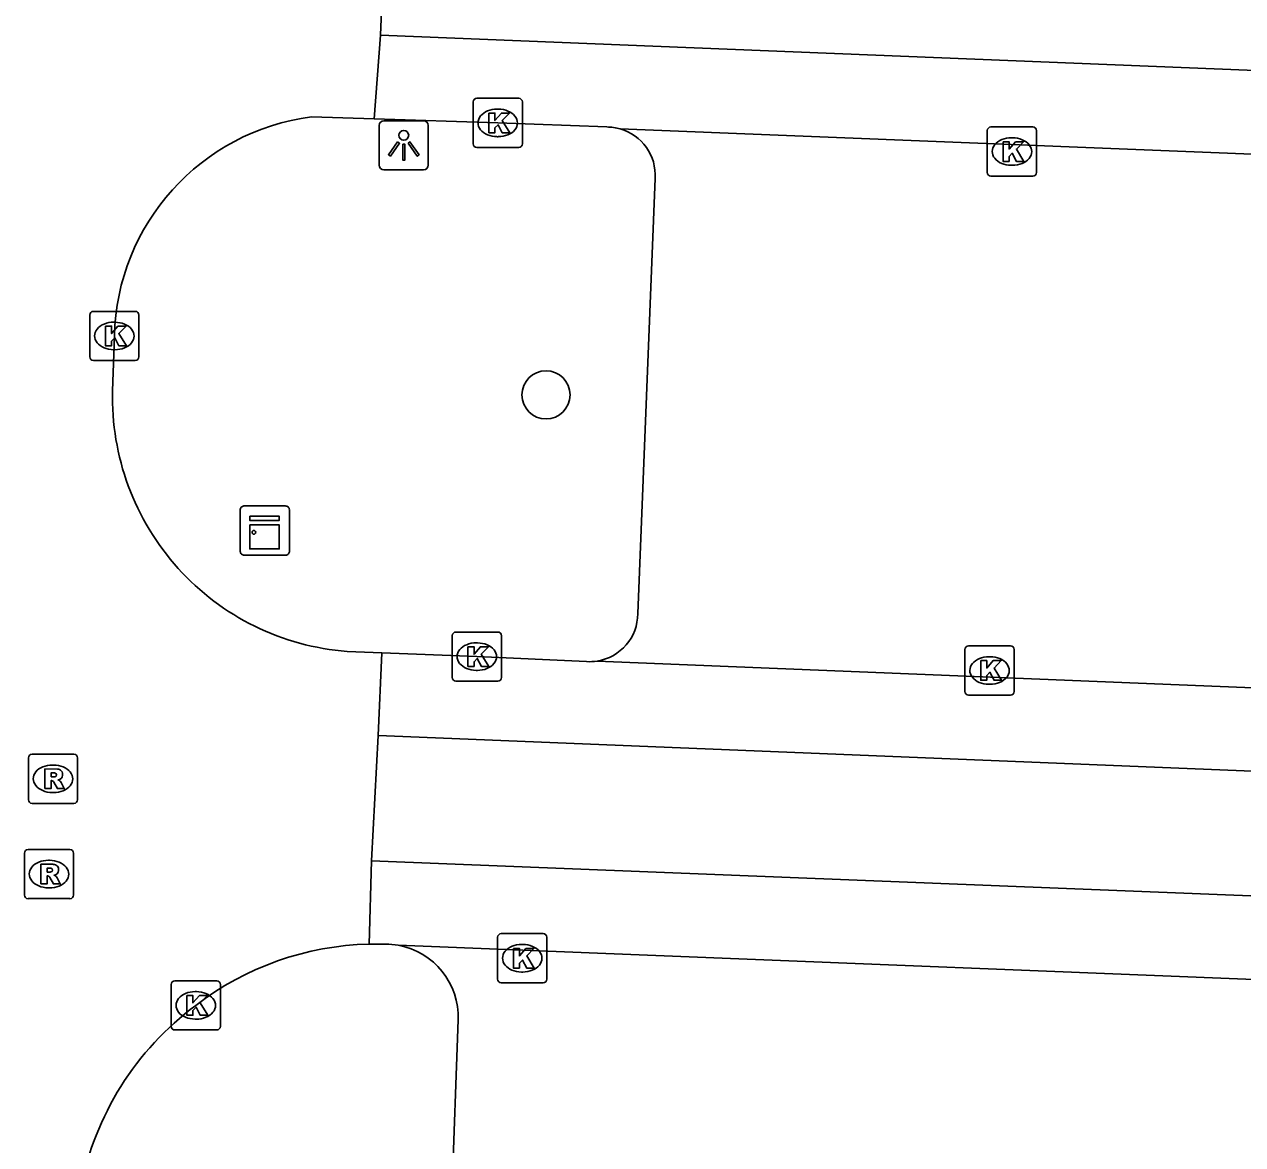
# Model space of a CAD drawing. Extents: x 160732 to 162105, y 387428 to 388479.
# Drawn here: x 161687.61 to 161712.38, y 387658.97 to 387681.75 of the extents above; entities that cross this region are included whole.
import ezdxf

# ---------------------------------------------------------------- set-up
doc = ezdxf.new("R2010")
doc.units = 0
for name, color, linetype in [('IMGEO_Boom', 7, 'Continuous'), ('IMGEO_Kast', 7, 'Continuous'), ('IMGEO_Kolk', 7, 'Continuous'), ('IMGEO_Lichtpunt', 7, 'Continuous'), ('IMGEO_Parkeervlak_open', 7, 'Continuous'), ('IMGEO_Rijbaan_lokaal_gesloten', 7, 'Continuous'), ('IMGEO_Rijbaan_lokaal_open', 7, 'Continuous'), ('IMGEO_Rioolput', 7, 'Continuous'), ('IMGEO_Voetpad_open', 7, 'Continuous')]:
    doc.layers.add(name, color=color, linetype=linetype)

msp = doc.modelspace()

# ---------------------------------------------------------------- linework, layer by layer
at = {"layer": 'IMGEO_Boom'}
msp.add_circle((161698.214, 387674.218), 0.489, dxfattribs=at)
at = {"layer": 'IMGEO_Kast'}
for p, q in [((161691.997, 387671.034), (161691.997, 387671.875)), ((161691.997, 387671.875), (161691.997, 387671.034)), ((161692.072, 387671.959), (161692.913, 387671.959)), ((161692.913, 387671.959), (161692.072, 387671.959)), ((161692.997, 387671.884), (161692.997, 387671.043)), ((161692.997, 387671.043), (161692.997, 387671.884)), ((161692.922, 387670.959), (161692.081, 387670.959)), ((161692.081, 387670.959), (161692.922, 387670.959))]:
    msp.add_line(p, q, dxfattribs=at)
for points in [[(161692.192, 387671.749), (161692.792, 387671.749), (161692.792, 387671.664), (161692.192, 387671.664), (161692.192, 387671.749)], [(161692.192, 387671.574), (161692.792, 387671.574), (161692.792, 387671.085), (161692.192, 387671.085), (161692.192, 387671.574)]]:
    msp.add_lwpolyline(points, dxfattribs=at)
msp.add_circle((161692.276, 387671.423), 0.0377, dxfattribs=at)
for centre, start, end in [((161692.075, 387671.881), 92.4484, 184.2845), ((161692.075, 387671.881), 92.4484, 184.2845), ((161692.919, 387671.881), 2.4484, 94.2845), ((161692.919, 387671.881), 2.4484, 94.2845), ((161692.919, 387671.037), 272.4484, 4.2845), ((161692.919, 387671.037), 272.4484, 4.2845), ((161692.075, 387671.037), 182.4484, 274.2845), ((161692.075, 387671.037), 182.4484, 274.2845)]:
    msp.add_arc(centre, 0.0779, start, end, dxfattribs=at)
at = {"layer": 'IMGEO_Kolk'}
for p, q in [((161696.807, 387680.248), (161697.659, 387680.248)), ((161696.732, 387679.322), (161696.732, 387680.174)), ((161697.22, 387680.028), (161697.245, 387680.028)), ((161697.733, 387680.174), (161697.733, 387679.322)), ((161697.243, 387679.468), (161697.218, 387679.468)), ((161707.186, 387678.74), (161707.186, 387679.592)), ((161707.261, 387679.666), (161708.113, 387679.666)), ((161708.187, 387679.592), (161708.187, 387678.74)), ((161697.659, 387679.248), (161696.807, 387679.248)), ((161707.674, 387679.446), (161707.699, 387679.446)), ((161707.697, 387678.886), (161707.672, 387678.886)), ((161708.113, 387678.666), (161707.261, 387678.666)), ((161688.937, 387674.99), (161688.937, 387675.842)), ((161689.012, 387675.916), (161689.864, 387675.916)), ((161689.938, 387675.842), (161689.938, 387674.99)), ((161689.425, 387675.696), (161689.45, 387675.696)), ((161689.448, 387675.136), (161689.423, 387675.136)), ((161689.864, 387674.916), (161689.012, 387674.916)), ((161696.307, 387668.47), (161696.307, 387669.322)), ((161696.382, 387669.396), (161697.234, 387669.396)), ((161697.308, 387669.322), (161697.308, 387668.47)), ((161696.795, 387669.176), (161696.82, 387669.176)), ((161706.806, 387669.114), (161707.658, 387669.114)), ((161706.731, 387668.188), (161706.731, 387669.04)), ((161707.219, 387668.894), (161707.244, 387668.894)), ((161707.732, 387669.04), (161707.732, 387668.188)), ((161696.818, 387668.616), (161696.793, 387668.616)), ((161697.234, 387668.396), (161696.382, 387668.396)), ((161707.242, 387668.334), (161707.217, 387668.334)), ((161707.658, 387668.114), (161706.806, 387668.114)), ((161697.23, 387662.337), (161697.23, 387663.189)), ((161697.305, 387663.263), (161698.157, 387663.263)), ((161698.231, 387663.189), (161698.231, 387662.337)), ((161697.718, 387663.043), (161697.743, 387663.043)), ((161697.741, 387662.483), (161697.716, 387662.483)), ((161690.593, 387661.379), (161690.593, 387662.231)), ((161690.668, 387662.305), (161691.52, 387662.305)), ((161691.594, 387662.231), (161691.594, 387661.379)), ((161698.157, 387662.263), (161697.305, 387662.263)), ((161691.081, 387662.085), (161691.106, 387662.085)), ((161691.104, 387661.525), (161691.079, 387661.525)), ((161691.52, 387661.305), (161690.668, 387661.305))]:
    msp.add_line(p, q, dxfattribs=at)
for points in [[(161696.807, 387680.248), (161697.659, 387680.248)], [(161696.732, 387679.322), (161696.732, 387680.174)], [(161697.733, 387680.174), (161697.733, 387679.322)], [(161697.053, 387679.948), (161697.176, 387679.948), (161697.176, 387679.797), (161697.306, 387679.948), (161697.47, 387679.948), (161697.324, 387679.797), (161697.477, 387679.548), (161697.325, 387679.548), (161697.24, 387679.712), (161697.176, 387679.645), (161697.176, 387679.548), (161697.053, 387679.548), (161697.053, 387679.948)], [(161707.186, 387678.74), (161707.186, 387679.592)], [(161707.261, 387679.666), (161708.113, 387679.666)], [(161708.187, 387679.592), (161708.187, 387678.74)], [(161697.659, 387679.248), (161696.807, 387679.248)], [(161707.507, 387679.366), (161707.63, 387679.366), (161707.63, 387679.215), (161707.76, 387679.366), (161707.924, 387679.366), (161707.778, 387679.215), (161707.931, 387678.966), (161707.779, 387678.966), (161707.694, 387679.13), (161707.63, 387679.063), (161707.63, 387678.966), (161707.507, 387678.966), (161707.507, 387679.366)], [(161708.113, 387678.666), (161707.261, 387678.666)], [(161688.937, 387674.99), (161688.937, 387675.842)], [(161689.012, 387675.916), (161689.864, 387675.916)], [(161689.938, 387675.842), (161689.938, 387674.99)], [(161689.258, 387675.616), (161689.381, 387675.616), (161689.381, 387675.465), (161689.511, 387675.616), (161689.675, 387675.616), (161689.529, 387675.465), (161689.682, 387675.216), (161689.53, 387675.216), (161689.445, 387675.38), (161689.381, 387675.313), (161689.381, 387675.216), (161689.258, 387675.216), (161689.258, 387675.616)], [(161689.864, 387674.916), (161689.012, 387674.916)], [(161696.307, 387668.47), (161696.307, 387669.322)], [(161696.382, 387669.396), (161697.234, 387669.396)], [(161697.308, 387669.322), (161697.308, 387668.47)], [(161696.628, 387669.096), (161696.751, 387669.096), (161696.751, 387668.945), (161696.881, 387669.096), (161697.045, 387669.096), (161696.899, 387668.945), (161697.052, 387668.696), (161696.9, 387668.696), (161696.815, 387668.86), (161696.751, 387668.793), (161696.751, 387668.696), (161696.628, 387668.696), (161696.628, 387669.096)], [(161706.806, 387669.114), (161707.658, 387669.114)], [(161706.731, 387668.188), (161706.731, 387669.04)], [(161707.052, 387668.814), (161707.175, 387668.814), (161707.175, 387668.663), (161707.305, 387668.814), (161707.469, 387668.814), (161707.323, 387668.663), (161707.476, 387668.414), (161707.324, 387668.414), (161707.239, 387668.578), (161707.175, 387668.511), (161707.175, 387668.414), (161707.052, 387668.414), (161707.052, 387668.814)], [(161707.732, 387669.04), (161707.732, 387668.188)], [(161697.234, 387668.396), (161696.382, 387668.396)], [(161707.658, 387668.114), (161706.806, 387668.114)], [(161697.23, 387662.337), (161697.23, 387663.189)], [(161697.305, 387663.263), (161698.157, 387663.263)], [(161698.231, 387663.189), (161698.231, 387662.337)], [(161697.551, 387662.963), (161697.674, 387662.963), (161697.674, 387662.812), (161697.804, 387662.963), (161697.968, 387662.963), (161697.822, 387662.812), (161697.975, 387662.563), (161697.823, 387662.563), (161697.738, 387662.727), (161697.674, 387662.66), (161697.674, 387662.563), (161697.551, 387662.563), (161697.551, 387662.963)], [(161690.593, 387661.379), (161690.593, 387662.231)], [(161690.668, 387662.305), (161691.52, 387662.305)], [(161691.594, 387662.231), (161691.594, 387661.379)], [(161698.157, 387662.263), (161697.305, 387662.263)], [(161690.914, 387662.005), (161691.037, 387662.005), (161691.037, 387661.854), (161691.167, 387662.005), (161691.331, 387662.005), (161691.185, 387661.854), (161691.338, 387661.605), (161691.186, 387661.605), (161691.101, 387661.769), (161691.037, 387661.702), (161691.037, 387661.605), (161690.914, 387661.605), (161690.914, 387662.005)], [(161691.52, 387661.305), (161690.668, 387661.305)]]:
    msp.add_lwpolyline(points, dxfattribs=at)
for centre, start, end in [((161696.809, 387680.172), 91.552, 178.448), ((161696.809, 387680.172), 91.552, 178.448), ((161697.657, 387680.172), 1.552, 88.448), ((161697.657, 387680.172), 1.552, 88.448), ((161707.263, 387679.59), 91.552, 178.448), ((161707.263, 387679.59), 91.552, 178.448), ((161708.111, 387679.59), 1.552, 88.448), ((161708.111, 387679.59), 1.552, 88.448), ((161696.809, 387679.324), 181.552, 268.448), ((161696.809, 387679.324), 181.552, 268.448), ((161697.657, 387679.324), 271.552, 358.448), ((161697.657, 387679.324), 271.552, 358.448), ((161707.263, 387678.742), 181.552, 268.448), ((161707.263, 387678.742), 181.552, 268.448), ((161708.111, 387678.742), 271.552, 358.448), ((161708.111, 387678.742), 271.552, 358.448), ((161689.014, 387675.84), 91.552, 178.448), ((161689.014, 387675.84), 91.552, 178.448), ((161689.862, 387675.84), 1.552, 88.448), ((161689.862, 387675.84), 1.552, 88.448), ((161689.014, 387674.992), 181.552, 268.448), ((161689.014, 387674.992), 181.552, 268.448), ((161689.862, 387674.992), 271.552, 358.448), ((161689.862, 387674.992), 271.552, 358.448), ((161696.384, 387669.32), 91.552, 178.448), ((161696.384, 387669.32), 91.552, 178.448), ((161697.232, 387669.32), 1.552, 88.448), ((161697.232, 387669.32), 1.552, 88.448), ((161706.808, 387669.038), 91.552, 178.448), ((161706.808, 387669.038), 91.552, 178.448), ((161707.656, 387669.038), 1.552, 88.448), ((161707.656, 387669.038), 1.552, 88.448), ((161696.384, 387668.472), 181.552, 268.448), ((161696.384, 387668.472), 181.552, 268.448), ((161697.232, 387668.472), 271.552, 358.448), ((161697.232, 387668.472), 271.552, 358.448), ((161706.808, 387668.19), 181.552, 268.448), ((161706.808, 387668.19), 181.552, 268.448), ((161707.656, 387668.19), 271.552, 358.448), ((161707.656, 387668.19), 271.552, 358.448), ((161697.307, 387663.187), 91.552, 178.448), ((161697.307, 387663.187), 91.552, 178.448), ((161698.155, 387663.187), 1.552, 88.448), ((161698.155, 387663.187), 1.552, 88.448), ((161690.67, 387662.229), 91.552, 178.448), ((161690.67, 387662.229), 91.552, 178.448), ((161691.518, 387662.229), 1.552, 88.448), ((161691.518, 387662.229), 1.552, 88.448), ((161697.307, 387662.339), 181.552, 268.448), ((161697.307, 387662.339), 181.552, 268.448), ((161698.155, 387662.339), 271.552, 358.448), ((161698.155, 387662.339), 271.552, 358.448), ((161690.67, 387661.381), 181.552, 268.448), ((161690.67, 387661.381), 181.552, 268.448), ((161691.518, 387661.381), 271.552, 358.448), ((161691.518, 387661.381), 271.552, 358.448)]:
    msp.add_arc(centre, 0.0765, start, end, dxfattribs=at)
for centre, major_axis, ratio, start_param, end_param in [((161697.219, 387679.748), (-0.387, 0.002), 0.722429, 4.712389, 7.853982), ((161697.244, 387679.748), (-0.39, 0.002), 0.717154, 1.570796, 4.712389), ((161707.673, 387679.166), (-0.387, 0.002), 0.722429, 4.712389, 7.853982), ((161707.698, 387679.166), (-0.39, 0.002), 0.717154, 1.570796, 4.712389), ((161689.424, 387675.416), (-0.387, 0.002), 0.722429, 4.712389, 7.853982), ((161689.449, 387675.416), (-0.39, 0.002), 0.717154, 1.570796, 4.712389), ((161696.794, 387668.896), (-0.387, 0.002), 0.722429, 4.712389, 7.853982), ((161696.819, 387668.896), (-0.39, 0.002), 0.717154, 1.570796, 4.712389), ((161707.218, 387668.614), (-0.387, 0.002), 0.722429, 4.712389, 7.853982), ((161707.243, 387668.614), (-0.39, 0.002), 0.717154, 1.570796, 4.712389), ((161697.717, 387662.763), (-0.387, 0.002), 0.722429, 4.712389, 7.853982), ((161697.742, 387662.763), (-0.39, 0.002), 0.717154, 1.570796, 4.712389), ((161691.08, 387661.805), (-0.387, 0.002), 0.722429, 4.712389, 7.853982), ((161691.105, 387661.805), (-0.39, 0.002), 0.717154, 1.570796, 4.712389)]:
    msp.add_ellipse(centre, major_axis=major_axis, ratio=ratio, start_param=start_param, end_param=end_param, dxfattribs=at)
at = {"layer": 'IMGEO_Lichtpunt'}
for p, q in [((161695.726, 387679.793), (161694.918, 387679.793)), ((161695.726, 387679.793), (161694.918, 387679.793)), ((161694.824, 387679.698), (161694.824, 387678.891)), ((161694.824, 387679.698), (161694.824, 387678.891)), ((161695.82, 387678.891), (161695.82, 387679.698)), ((161695.82, 387678.891), (161695.82, 387679.698)), ((161694.918, 387678.797), (161695.726, 387678.797)), ((161694.918, 387678.797), (161695.726, 387678.797))]:
    msp.add_line(p, q, dxfattribs=at)
for points in [[(161695.198, 387679.362), (161695.237, 387679.334), (161695.049, 387679.072), (161695.011, 387679.099), (161695.198, 387679.362)], [(161695.3, 387679.314), (161695.347, 387679.314), (161695.347, 387678.992), (161695.3, 387678.992), (161695.3, 387679.314)], [(161695.41, 387679.334), (161695.448, 387679.361), (161695.635, 387679.099), (161695.596, 387679.071), (161695.41, 387679.334)]]:
    msp.add_lwpolyline(points, dxfattribs=at)
msp.add_circle((161695.323, 387679.496), 0.0994, dxfattribs=at)
for centre, start, end in [((161694.918, 387679.698), 90, 180), ((161694.918, 387679.698), 90, 180), ((161695.726, 387679.698), 0, 90), ((161695.726, 387679.698), 0, 90), ((161694.918, 387678.891), 180, 270), ((161694.918, 387678.891), 180, 270), ((161695.726, 387678.891), 270, 0), ((161695.726, 387678.891), 270, 360)]:
    msp.add_arc(centre, 0.0946, start, end, dxfattribs=at)
at = {"layer": 'IMGEO_Parkeervlak_open'}
msp.add_lwpolyline([(161700.08, 387669.77), (161700.433, 387678.619)], dxfattribs=at)
for centre, radius, start, end in [((161699.451, 387678.681), 0.984, 356.4143, 74.1324), ((161699.1, 387669.773), 0.98, 279.1235, 359.8208)]:
    msp.add_arc(centre, radius, start, end, dxfattribs=at)
at = {"layer": 'IMGEO_Rijbaan_lokaal_gesloten'}
for points in [[(161694.959, 387684.148), (161694.847, 387681.529)], [(161694.847, 387681.529), (161694.721, 387679.829)], [(161731.772, 387680.042), (161694.847, 387681.529)], [(161694.721, 387679.829), (161693.449, 387679.87)], [(161689.438, 387675.416), (161689.402, 387674.299)], [(161694.174, 387669.002), (161694.875, 387668.974)], [(161694.875, 387668.974), (161694.801, 387667.29)], [(161694.801, 387667.29), (161694.663, 387664.744)], [(161694.801, 387667.29), (161731.347, 387665.802)], [(161694.663, 387664.744), (161694.617, 387663.052)], [(161740.97, 387662.897), (161694.663, 387664.744)]]:
    msp.add_lwpolyline(points, dxfattribs=at)
for centre, radius, start, end in [((161694.034, 387675.31), 4.597, 97.3096, 178.6819), ((161694.591, 387674.166), 5.191, 178.5323, 222.0219), ((161694.556, 387674.126), 5.138, 221.9526, 265.7332), ((161694.775, 387657.005), 6.049, 91.4992, 127.4846), ((161694.709, 387656.938), 6.063, 126.6057, 169.2375)]:
    msp.add_arc(centre, radius, start, end, dxfattribs=at)
at = {"layer": 'IMGEO_Rijbaan_lokaal_open'}
for points in [[(161699.45, 387679.665), (161697.233, 387679.748), (161694.721, 387679.829)], [(161699.72, 387679.627), (161731.516, 387678.351)], [(161694.875, 387668.974), (161696.808, 387668.896), (161699.034, 387668.795)], [(161731.087, 387667.511), (161699.255, 387668.805)], [(161694.617, 387663.052), (161694.953, 387663.052)], [(161740.491, 387661.216), (161695.21, 387663.029)]]:
    msp.add_lwpolyline(points, dxfattribs=at)
for centre, radius, start, end in [((161699.459, 387678.747), 0.918, 73.4468, 90.5308), ((161699.099, 387669.813), 1.02, 266.364, 278.8176), ((161694.947, 387661.542), 1.51, 79.9837, 89.7883)]:
    msp.add_arc(centre, radius, start, end, dxfattribs=at)
at = {"layer": 'IMGEO_Rioolput'}
for p, q in [((161687.69, 387665.986), (161687.69, 387666.838)), ((161687.765, 387666.912), (161688.617, 387666.912)), ((161688.691, 387666.838), (161688.691, 387665.986)), ((161688.178, 387666.692), (161688.203, 387666.692)), ((161688.201, 387666.132), (161688.176, 387666.132)), ((161688.617, 387665.912), (161687.765, 387665.912)), ((161687.608, 387664.049), (161687.608, 387664.901)), ((161687.683, 387664.975), (161688.535, 387664.975)), ((161688.609, 387664.901), (161688.609, 387664.049)), ((161688.096, 387664.755), (161688.121, 387664.755)), ((161688.119, 387664.195), (161688.094, 387664.195)), ((161688.535, 387663.975), (161687.683, 387663.975))]:
    msp.add_line(p, q, dxfattribs=at)
for points in [[(161687.69, 387665.986), (161687.69, 387666.838)], [(161687.765, 387666.912), (161688.617, 387666.912)], [(161688.691, 387666.838), (161688.691, 387665.986)], [(161688.279, 387666.61), (161688.027, 387666.612), (161688.027, 387666.212)], [(161688.027, 387666.212), (161688.151, 387666.212), (161688.151, 387666.374), (161688.162, 387666.374)], [(161688.205, 387666.531), (161688.151, 387666.531), (161688.151, 387666.45)], [(161688.151, 387666.45), (161688.203, 387666.45)], [(161688.209, 387666.345), (161688.28, 387666.212), (161688.42, 387666.212), (161688.355, 387666.338)], [(161688.617, 387665.912), (161687.765, 387665.912)], [(161687.608, 387664.049), (161687.608, 387664.901)], [(161687.683, 387664.975), (161688.535, 387664.975)], [(161688.609, 387664.901), (161688.609, 387664.049)], [(161688.197, 387664.673), (161687.945, 387664.675), (161687.945, 387664.275)], [(161687.945, 387664.275), (161688.069, 387664.275), (161688.069, 387664.437), (161688.08, 387664.437)], [(161688.123, 387664.594), (161688.069, 387664.594), (161688.069, 387664.513)], [(161688.069, 387664.513), (161688.121, 387664.513)], [(161688.127, 387664.408), (161688.198, 387664.275), (161688.338, 387664.275), (161688.273, 387664.401)], [(161688.535, 387663.975), (161687.683, 387663.975)]]:
    msp.add_lwpolyline(points, dxfattribs=at)
for centre, radius, start, end in [((161687.767, 387666.836), 0.0765, 91.552, 178.448), ((161687.767, 387666.836), 0.0765, 91.552, 178.448), ((161688.615, 387666.836), 0.0765, 1.552, 88.448), ((161688.615, 387666.836), 0.0765, 1.552, 88.448), ((161688.278, 387666.5), 0.109, 350.3612, 89.416), ((161688.161, 387666.321), 0.0533, 26.0293, 88.6989), ((161688.187, 387666.639), 0.19, 274.7715, 282.9687), ((161688.211, 387666.435), 0.0964, 77.0061, 93.1865), ((161688.225, 387666.492), 0.0378, 276.6634, 79.6772), ((161688.276, 387666.5), 0.112, 277.5842, 350.9817), ((161688.26, 387666.285), 0.108, 29.5134, 73.7905), ((161687.767, 387665.988), 0.0765, 181.552, 268.448), ((161687.767, 387665.988), 0.0765, 181.552, 268.448), ((161688.615, 387665.988), 0.0765, 271.552, 358.448), ((161688.615, 387665.988), 0.0765, 271.552, 358.448), ((161687.685, 387664.899), 0.0765, 91.552, 178.448), ((161687.685, 387664.899), 0.0765, 91.552, 178.448), ((161688.533, 387664.899), 0.0765, 1.552, 88.448), ((161688.533, 387664.899), 0.0765, 1.552, 88.448), ((161688.196, 387664.563), 0.109, 350.3612, 89.416), ((161688.079, 387664.384), 0.0533, 26.0293, 88.6989), ((161688.105, 387664.702), 0.19, 274.7715, 282.9687), ((161688.129, 387664.498), 0.0964, 77.0061, 93.1865), ((161688.143, 387664.555), 0.0378, 276.6634, 79.6772), ((161688.194, 387664.563), 0.112, 277.5842, 350.9817), ((161688.178, 387664.348), 0.108, 29.5134, 73.7905), ((161687.685, 387664.051), 0.0765, 181.552, 268.448), ((161687.685, 387664.051), 0.0765, 181.552, 268.448), ((161688.533, 387664.051), 0.0765, 271.552, 358.448), ((161688.533, 387664.051), 0.0765, 271.552, 358.448)]:
    msp.add_arc(centre, radius, start, end, dxfattribs=at)
for centre, major_axis, ratio, start_param, end_param in [((161688.177, 387666.412), (-0.387, 0.002), 0.722429, 4.712389, 7.853982), ((161688.202, 387666.412), (-0.39, 0.002), 0.717154, 1.570796, 4.712389), ((161688.095, 387664.475), (-0.387, 0.002), 0.722429, 4.712389, 7.853982), ((161688.12, 387664.475), (-0.39, 0.002), 0.717154, 1.570796, 4.712389)]:
    msp.add_ellipse(centre, major_axis=major_axis, ratio=ratio, start_param=start_param, end_param=end_param, dxfattribs=at)
at = {"layer": 'IMGEO_Voetpad_open'}
msp.add_lwpolyline([(161696.427, 387661.508), (161696.297, 387657.93), (161739.283, 387656.214), (161739.442, 387660.208)], dxfattribs=at)
msp.add_arc((161694.947, 387661.571), 1.481, 357.546, 79.7828, dxfattribs=at)

doc.saveas('drawing.dxf')
